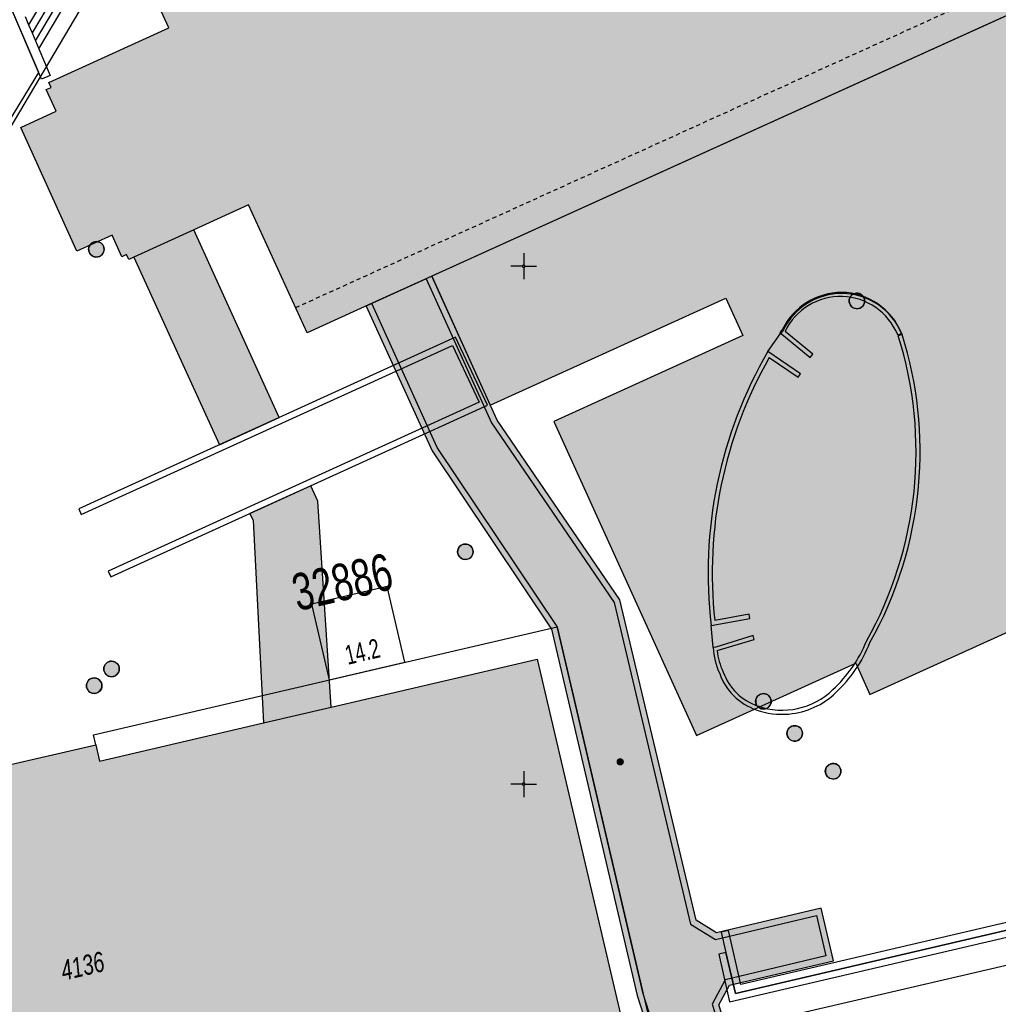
# Model space of a CAD drawing. Header units: metres. Extents: x 2695560 to 2696939, y 1260491 to 1262050.
# Tile 888 of 1005: x 2696402 to 2696449, y 1261639 to 1261687. Entities that reach past the tile are written whole.
import ezdxf

# ---------------------------------------------------------------- set-up
doc = ezdxf.new("R2010")
doc.units = ezdxf.units.M
doc.linetypes.add('AUSGEZOGEN', pattern=[0])
doc.linetypes.add('VERDECKT2_S2', pattern=[0.36, 0.2, -0.16])
for name, color, linetype in [('XR$1$AV_Flächen (EO)', 7, 'AUSGEZOGEN'), ('XR$1$AV_Gebäudeflächen (BB)', 7, 'AUSGEZOGEN'), ('XR$1$AV_Gebäudeflächen ut.', 7, 'AUSGEZOGEN'), ('XR$1$AV_Koordinatennetzpunkte', 7, 'AUSGEZOGEN'), ('XR$1$AV_Linien (BB)', 7, 'AUSGEZOGEN'), ('XR$1$AV_Linien (EO)', 7, 'AUSGEZOGEN'), ('XR$1$AV_Proj. EO-Gebäude', 7, 'AUSGEZOGEN'), ('XR$1$AV_Proj. Gebäude-ID', 7, 'AUSGEZOGEN'), ('XR$1$AV_Proj. Haus-Nr.', 7, 'AUSGEZOGEN'), ('XR$1$AV_Versicherung-Nr.', 7, 'AUSGEZOGEN'), ('XR$1$AW_LK_Schachtdeckel', 24, 'AUSGEZOGEN'), ('XR$1$EW_LK_Knoten', 1, 'AUSGEZOGEN'), ('XR$1$PFAW', 255, 'AUSGEZOGEN'), ('XR$1$RAEW', 8, 'AUSGEZOGEN'), ('XR$1$RP_Abstandslinie', 7, 'AUSGEZOGEN')]:
    doc.layers.add(name, color=color, linetype=linetype)
doc.styles.add('ARIAL', font='arial.ttf')

# ---------------------------------------------------------------- blocks, each defined once
blk = doc.blocks.new('COMPLEXOBJECT_394')
at = {"layer": 'XR$1$AV_Linien (BB)', "color": 7, "linetype": 'AUSGEZOGEN', "transparency": 33554687}
for p, q in [((6436.786, 11670.882), (6437.395, 11671.751)), ((6434.142, 11656.599), (6434.05, 11657.66))]:
    blk.add_line(p, q, dxfattribs=at)
for centre, radius, start, end in [((6440.378, 11670.51), 3.179, 90.0931, 153.9501), ((6440.323, 11670.507), 3.182, 22.0945, 89.1051), ((6440.086, 11669.676), 3.399, 138.981, 142.3597), ((6425.357, 11666.064), 18.782, 354.8138, 17.4756), ((6455.152, 11660.188), 21.252, 149.7898, 168.2893), ((6455.182, 11660.185), 21.282, 168.2976, 186.8148), ((6425.345, 11666.064), 18.793, 330.572, 354.817), ((6435.502, 11659.295), 6.683, 313.1036, 338.3521), ((6437.56, 11656.788), 3.423, 183.1703, 205.1786), ((6437.167, 11656.296), 2.871, 199.6164, 250.9375), ((6437.473, 11657.113), 3.744, 275.0451, 313.9075), ((6437.474, 11657.123), 3.754, 250.6346, 275.0168)]:
    blk.add_arc(centre, radius, start, end, dxfattribs=at)
blk = doc.blocks.new('COMPLEXOBJECT_893')
at = {"layer": 'XR$1$AV_Flächen (EO)', "color": 7, "linetype": 'AUSGEZOGEN', "transparency": 33554687}
blk.add_line((6443.055, 11671.693), (6443.246, 11671.753), dxfattribs=at)
blk.add_lwpolyline([(6437.369, 11671.8), (6438.836, 11670.599), (6438.963, 11670.754), (6437.615, 11671.858)], dxfattribs=at)
for centre, radius, start, end in [((6440.354, 11670.556), 3.182, 90.1266, 153.9167), ((6440.298, 11670.558), 2.981, 22.3784, 154.147), ((6440.299, 11670.559), 3.18, 22.0607, 89.1389), ((6439.271, 11670.371), 2.379, 138.2564, 143.0843)]:
    blk.add_arc(centre, radius, start, end, dxfattribs=at)
blk = doc.blocks.new('COMPLEXOBJECT_894')
at = {"layer": 'XR$1$AV_Flächen (EO)', "color": 7, "linetype": 'AUSGEZOGEN', "transparency": 33554687}
blk.add_line((6443.272, 11671.704), (6443.081, 11671.644), dxfattribs=at)
blk.add_lwpolyline([(6434.335, 11656.447), (6436.131, 11656.981), (6436.072, 11657.172), (6434.282, 11656.616), (6434.142, 11656.599)], dxfattribs=at)
for centre, radius, start, end in [((6425.317, 11666.042), 18.626, 330.583, 17.5045), ((6425.357, 11666.064), 18.782, 354.8138, 17.4756), ((6425.345, 11666.064), 18.793, 330.572, 354.817), ((6435.514, 11659.335), 6.504, 312.7649, 337.9496), ((6435.502, 11659.295), 6.683, 313.1036, 338.3521), ((6437.56, 11656.788), 3.423, 183.1703, 205.1786), ((6437.555, 11656.799), 3.239, 186.2322, 205.4843), ((6437.167, 11656.296), 2.871, 199.6164, 250.9375), ((6437.166, 11656.32), 2.695, 199.8545, 251.1528), ((6437.472, 11657.114), 3.545, 250.6137, 313.9093), ((6437.473, 11657.113), 3.744, 275.0451, 313.9075), ((6437.474, 11657.123), 3.754, 250.6346, 275.0168)]:
    blk.add_arc(centre, radius, start, end, dxfattribs=at)
blk = doc.blocks.new('COMPLEXOBJECT_895')
at = {"layer": 'XR$1$AV_Flächen (EO)', "color": 7, "linetype": 'AUSGEZOGEN', "transparency": 33554687}
for points in [[(6436.853, 11670.594), (6438.244, 11669.646), (6438.357, 11669.811), (6436.786, 11670.882)], [(6434.05, 11657.66), (6435.917, 11657.999), (6435.881, 11658.196), (6434.224, 11657.895)]]:
    blk.add_lwpolyline(points, dxfattribs=at)
for centre, radius, start, end in [((6455.165, 11660.181), 21.065, 150.3763, 186.2309), ((6455.152, 11660.188), 21.252, 149.7898, 168.2893), ((6455.182, 11660.185), 21.282, 168.2976, 186.8148)]:
    blk.add_arc(centre, radius, start, end, dxfattribs=at)
blk = doc.blocks.new('BAV2041')
at = {"color": 7, "transparency": 33554687}
for p, q in [((0, 0.5), (0, 0.05)), ((-0.05, 0), (-0.5, 0)), ((0.05, 0), (0.5, 0)), ((0, -0.05), (0, -0.5))]:
    blk.add_line(p, q, dxfattribs=at)
blk.add_circle((0, 0), 0.05, dxfattribs=at)
for start, end in [(90, 270), (270, 90)]:
    blk.add_arc((0, 0), 0.05, start, end, dxfattribs=at)
blk = doc.blocks.new('BAW2082')
at = {"layer": 'XR$1$PFAW', "transparency": 33554687}
blk.add_hatch(color=7, dxfattribs=at).paths.add_polyline_path([(0.509, -0.003), (0.499, 0.098), (0.469, 0.194), (0.42, 0.283), (0.354, 0.359), (0.274, 0.421), (0.183, 0.466), (0.085, 0.491), (-0.016, 0.496), (-0.116, 0.481), (-0.211, 0.446), (-0.297, 0.392), (-0.37, 0.323), (-0.428, 0.24), (-0.468, 0.147), (-0.488, 0.047), (-0.488, -0.054), (-0.468, -0.153), (-0.428, -0.246), (-0.37, -0.329), (-0.297, -0.398), (-0.211, -0.452), (-0.116, -0.487), (-0.016, -0.502), (0.085, -0.497), (0.183, -0.472), (0.274, -0.427), (0.354, -0.366), (0.42, -0.289), (0.469, -0.2), (0.499, -0.104)])
at = {"transparency": 33554687}
for start, end in [(91.19481, 268.80519), (268.80519, 91.19481)]:
    blk.add_arc((0.01, 0), 0.5, start, end, dxfattribs=at)
at = {"layer": 'XR$1$PFAW', "transparency": 33554687}
blk.add_circle((0.009, -0.003), 0.5, dxfattribs=at)
blk = doc.blocks.new('BEW957')
at = {"layer": 'XR$1$RAEW', "transparency": 33554687}
blk.add_hatch(color=1, dxfattribs=at).paths.add_polyline_path([(-0.5, 0), (-0.5, -0.05), (-0.49, -0.1), (-0.48, -0.15), (-0.46, -0.2), (-0.44, -0.24), (-0.41, -0.29), (-0.38, -0.33), (-0.34, -0.36), (-0.31, -0.4), (-0.26, -0.42), (-0.22, -0.45), (-0.17, -0.47), (-0.13, -0.48), (-0.08, -0.49), (-0.03, -0.5), (0.03, -0.5), (0.08, -0.49), (0.13, -0.48), (0.17, -0.47), (0.22, -0.45), (0.26, -0.42), (0.31, -0.4), (0.34, -0.36), (0.38, -0.33), (0.41, -0.29), (0.44, -0.24), (0.46, -0.2), (0.48, -0.15), (0.49, -0.1), (0.5, -0.05), (0.5, 0), (0.5, 0.05), (0.49, 0.1), (0.48, 0.15), (0.46, 0.2), (0.44, 0.24), (0.41, 0.29), (0.38, 0.33), (0.34, 0.36), (0.31, 0.4), (0.26, 0.42), (0.22, 0.45), (0.17, 0.47), (0.13, 0.48), (0.08, 0.49), (0.03, 0.5), (-0.03, 0.5), (-0.08, 0.49), (-0.13, 0.48), (-0.17, 0.47), (-0.22, 0.45), (-0.26, 0.42), (-0.31, 0.4), (-0.34, 0.36), (-0.38, 0.33), (-0.41, 0.29), (-0.44, 0.24), (-0.46, 0.2), (-0.48, 0.15), (-0.49, 0.1), (-0.5, 0.05)])
at = {"color": 1, "transparency": 33554687}
for start, end in [(90, 180), (180, 270), (0, 90), (270, 0)]:
    blk.add_arc((0, 0), 0.5, start, end, dxfattribs=at)
at = {"layer": 'XR$1$RAEW', "color": 1, "transparency": 33554687}
blk.add_circle((0, 0), 0.5, dxfattribs=at)

msp = doc.modelspace()

# ---------------------------------------------------------------- hatches: boundary and pattern name
at = {"layer": 'XR$1$AV_Gebäudeflächen (BB)', "true_color": 0xd2d2d2, "transparency": 33554687}
for points in [[(2696459.435, 1261779.634), (2696460.823, 1261776.579), (2696459.947, 1261776.181), (2696473.59, 1261746.152), (2696484.096, 1261723.026), (2696484.979, 1261723.427), (2696485.79, 1261721.64), (2696479.643, 1261718.852), (2696478.189, 1261722.056), (2696475.121, 1261720.664), (2696476.592, 1261717.421), (2696476.501, 1261717.38), (2696476.64, 1261717.073), (2696475.72, 1261716.655), (2696473.791, 1261720.902), (2696459.927, 1261714.606), (2696437.495, 1261704.419), (2696435.553, 1261708.705), (2696431.823, 1261707.004), (2696417.212, 1261700.341), (2696411.022, 1261697.518), (2696412.934, 1261693.326), (2696406.9, 1261690.574), (2696408.841, 1261686.317), (2696403.054, 1261683.678), (2696403.16, 1261683.444), (2696402.924, 1261683.336), (2696403.398, 1261682.29), (2696401.69, 1261681.516), (2696404.399, 1261675.539), (2696406.099, 1261676.309), (2696406.572, 1261675.265), (2696406.806, 1261675.371), (2696406.912, 1261675.137), (2696407.158, 1261675.249), (2696410.043, 1261676.568), (2696412.693, 1261677.779), (2696415.524, 1261671.596), (2696418.663, 1261673.02), (2696421.859, 1261674.47), (2696469.325, 1261696.004), (2696476.339, 1261699.186), (2696473.539, 1261705.357), (2696480.531, 1261708.529), (2696480.647, 1261708.274), (2696483.443, 1261709.547), (2696484.283, 1261707.703), (2696483.291, 1261707.465), (2696489.837, 1261679.351), (2696491.141, 1261673.748), (2696495.247, 1261656.112), (2696496.179, 1261656.329), (2696497.124, 1261652.268), (2696502.14, 1261653.435), (2696502.11, 1261653.561), (2696502.529, 1261653.659), (2696502.543, 1261653.6), (2696506.682, 1261654.563), (2696506.668, 1261654.621), (2696507.077, 1261654.717), (2696507.107, 1261654.59), (2696512.133, 1261655.759), (2696511.19, 1261659.811), (2696511.446, 1261659.871), (2696512.135, 1261660.031), (2696512.067, 1261660.323), (2696500.236, 1261711.189), (2696500.161, 1261711.511), (2696501.064, 1261711.721), (2696501.672, 1261711.862), (2696506.746, 1261714.437), (2696505.048, 1261717.783), (2696504.627, 1261717.57), (2696503.978, 1261718.848), (2696504.534, 1261719.1), (2696504.898, 1261719.265), (2696506.319, 1261719.909), (2696506.137, 1261720.31), (2696506.073, 1261720.281), (2696502.302, 1261728.601), (2696502.366, 1261728.63), (2696502.184, 1261729.031), (2696499.838, 1261727.967), (2696499.015, 1261729.781), (2696499.896, 1261730.181), (2696475.793, 1261783.306), (2696474.913, 1261782.907), (2696473.503, 1261786.014)], [(2696403.273, 1261631.719), (2696405.61, 1261632.264), (2696408.66, 1261632.976), (2696411.095, 1261633.545), (2696430.77, 1261638.138), (2696426.623, 1261655.848), (2696416.681, 1261653.526), (2696413.409, 1261652.762), (2696405.498, 1261650.915), (2696405.314, 1261651.7), (2696400.39, 1261650.572), (2696400.567, 1261649.792), (2696379.461, 1261644.859), (2696383.599, 1261627.126)]]:
    msp.add_hatch(color=254, dxfattribs=at).paths.add_polyline_path(points)
at = {"layer": 'XR$1$AV_Gebäudeflächen ut.', "true_color": 0xf5f5f5, "transparency": 33554687}
for points in [[(2696434.305, 1261652.151), (2696441.999, 1261655.641), (2696442.685, 1261654.129), (2696464.833, 1261664.177), (2696464.147, 1261665.689), (2696474.754, 1261670.501), (2696475.353, 1261669.18), (2696477.587, 1261670.193), (2696478.325, 1261668.559), (2696482.665, 1261670.528), (2696481.325, 1261673.482), (2696488.117, 1261676.564), (2696488.786, 1261673.2), (2696491.141, 1261673.748), (2696489.837, 1261679.351), (2696480.519, 1261675.124), (2696473.686, 1261690.067), (2696466.628, 1261690.737), (2696464.743, 1261689.882), (2696464.43, 1261690.573), (2696469.324, 1261692.793), (2696468.958, 1261693.6), (2696470.167, 1261694.148), (2696469.325, 1261696.004), (2696421.54, 1261674.325), (2696424.359, 1261668.11), (2696435.735, 1261673.271), (2696436.557, 1261671.461), (2696427.424, 1261667.317)], [(2696411.283, 1261666.191), (2696414.17, 1261667.506), (2696410.043, 1261676.568), (2696407.158, 1261675.249)], [(2696418.371, 1261672.887), (2696421.547, 1261665.897), (2696427.313, 1261657.287), (2696431.453, 1261639.609), (2696435.934, 1261625.647), (2696439.698, 1261613.919), (2696443.218, 1261614.74), (2696439.439, 1261626.514), (2696435.386, 1261639.158), (2696435.898, 1261640.106), (2696440.925, 1261641.284), (2696440.323, 1261643.826), (2696435.286, 1261642.633), (2696434.293, 1261643.244), (2696430.612, 1261658.703), (2696424.688, 1261667.386), (2696421.54, 1261674.325), (2696421.267, 1261674.201), (2696418.644, 1261673.011)], [(2696413.409, 1261652.762), (2696416.681, 1261653.526), (2696416.027, 1261663.473), (2696415.689, 1261664.214), (2696412.752, 1261662.875), (2696412.909, 1261662.531)]]:
    msp.add_hatch(color=7, dxfattribs=at).paths.add_polyline_path(points)

# ---------------------------------------------------------------- linework, layer by layer
at = {"layer": 'XR$1$AV_Flächen (EO)', "color": 7, "linetype": 'AUSGEZOGEN', "transparency": 33554687}
for p, q in [((2696469.325, 1261696.004), (2696421.54, 1261674.325)), ((2696410.043, 1261676.568), (2696407.158, 1261675.249)), ((2696414.17, 1261667.506), (2696410.043, 1261676.568)), ((2696407.158, 1261675.249), (2696411.283, 1261666.191)), ((2696411.283, 1261666.191), (2696414.17, 1261667.506)), ((2696415.689, 1261664.214), (2696412.752, 1261662.875)), ((2696413.409, 1261652.762), (2696416.681, 1261653.526))]:
    msp.add_line(p, q, dxfattribs=at)
for points in [[(2696418.371, 1261672.887), (2696421.547, 1261665.897), (2696427.313, 1261657.287), (2696431.453, 1261639.609), (2696435.934, 1261625.647), (2696439.698, 1261613.919), (2696443.218, 1261614.74), (2696439.439, 1261626.514), (2696435.386, 1261639.158), (2696435.898, 1261640.106), (2696440.925, 1261641.284), (2696440.323, 1261643.826), (2696435.286, 1261642.633), (2696434.293, 1261643.244), (2696430.612, 1261658.703), (2696424.688, 1261667.386), (2696421.54, 1261674.325)], [(2696421.54, 1261674.325), (2696421.267, 1261674.201), (2696418.644, 1261673.011), (2696418.371, 1261672.887)], [(2696421.54, 1261674.325), (2696424.359, 1261668.11), (2696435.735, 1261673.271), (2696436.557, 1261671.461), (2696427.424, 1261667.317), (2696434.305, 1261652.151)], [(2696434.305, 1261652.151), (2696441.999, 1261655.641), (2696442.685, 1261654.129), (2696464.833, 1261664.177), (2696464.147, 1261665.689), (2696474.754, 1261670.501), (2696475.353, 1261669.18)], [(2696416.681, 1261653.526), (2696416.027, 1261663.473), (2696415.689, 1261664.214)], [(2696412.752, 1261662.875), (2696412.909, 1261662.531), (2696413.409, 1261652.762)]]:
    msp.add_lwpolyline(points, dxfattribs=at)
for points in [[(2696404.617, 1261662.826), (2696422.534, 1261670.985), (2696423.821, 1261668.251), (2696405.912, 1261660.086), (2696406.036, 1261659.813), (2696424.222, 1261668.104), (2696422.679, 1261671.381), (2696404.493, 1261663.099), (2696404.617, 1261662.826)], [(2696490.848, 1261655.09), (2696491.439, 1261652.591), (2696436.188, 1261639.702), (2696435.731, 1261641.679), (2696435.398, 1261641.602), (2696435.913, 1261639.299), (2696491.865, 1261652.352), (2696491.198, 1261655.171), (2696490.848, 1261655.09)], [(2696490.848, 1261655.09), (2696490.5, 1261655.009), (2696491.005, 1261652.86), (2696436.457, 1261640.135), (2696435.854, 1261642.745), (2696435.503, 1261642.664), (2696435.731, 1261641.679), (2696436.188, 1261639.702), (2696491.439, 1261652.591), (2696490.848, 1261655.09)]]:
    msp.add_lwpolyline(points, close=True, dxfattribs=at)
at = {"layer": 'XR$1$AV_Linien (BB)', "color": 7, "linetype": 'AUSGEZOGEN', "transparency": 33554687}
msp.add_line((2696400.39, 1261650.572), (2696405.314, 1261651.7), dxfattribs=at)
for points in [[(2696469.325, 1261696.004), (2696421.859, 1261674.47), (2696418.663, 1261673.02), (2696415.524, 1261671.596), (2696412.693, 1261677.779), (2696410.043, 1261676.568), (2696407.158, 1261675.249), (2696406.912, 1261675.137), (2696406.806, 1261675.371), (2696406.572, 1261675.265), (2696406.099, 1261676.309), (2696404.399, 1261675.539), (2696401.69, 1261681.516), (2696403.398, 1261682.29), (2696402.924, 1261683.336), (2696403.16, 1261683.444), (2696403.054, 1261683.678), (2696408.841, 1261686.317), (2696406.9, 1261690.574)], [(2696381.551, 1261655.24), (2696384.053, 1261653.753), (2696402.562, 1261684.158), (2696400.95, 1261687.934)], [(2696405.314, 1261651.7), (2696405.498, 1261650.915), (2696413.409, 1261652.762), (2696416.681, 1261653.526), (2696426.623, 1261655.848), (2696430.77, 1261638.138)]]:
    msp.add_lwpolyline(points, dxfattribs=at)
at = {"layer": 'XR$1$AV_Linien (EO)', "color": 7, "linetype": 'AUSGEZOGEN', "transparency": 33554687}
for p, q in [((2696444.326, 1261757.614), (2696402.074, 1261686.473)), ((2696415.442, 1261708.316), (2696402.239, 1261686.086)), ((2696401.908, 1261686.861), (2696402.074, 1261686.473)), ((2696402.074, 1261686.473), (2696402.239, 1261686.086)), ((2696402.239, 1261686.086), (2696402.405, 1261685.699)), ((2696402.405, 1261685.699), (2696402.57, 1261685.311)), ((2696431.742, 1261639.689), (2696427.589, 1261657.414))]:
    msp.add_line(p, q, dxfattribs=at)
for points in [[(2696402.405, 1261685.699), (2696415.28, 1261707.378), (2696416.304, 1261706.758)], [(2696402.57, 1261685.311), (2696415.398, 1261706.909), (2696416.13, 1261706.466)], [(2696402.57, 1261685.311), (2696403.119, 1261684.026), (2696402.696, 1261683.845), (2696401.126, 1261687.522), (2696401.412, 1261688.023)], [(2696421.267, 1261674.201), (2696424.417, 1261667.256), (2696430.333, 1261658.58), (2696434.03, 1261643.054), (2696435.235, 1261642.313), (2696440.099, 1261643.471), (2696440.562, 1261641.525), (2696435.698, 1261640.367), (2696435.062, 1261639.188), (2696439.154, 1261626.422), (2696442.833, 1261614.958), (2696439.899, 1261614.274), (2696436.219, 1261625.738), (2696431.742, 1261639.689)], [(2696427.589, 1261657.414), (2696421.796, 1261666.064), (2696418.644, 1261673.011)], [(2696405.314, 1261651.7), (2696405.2, 1261652.191), (2696427.593, 1261657.409), (2696431.742, 1261639.689), (2696432.332, 1261637.168), (2696409.919, 1261631.935)]]:
    msp.add_lwpolyline(points, dxfattribs=at)
at = {"layer": 'XR$1$AV_Linien (EO)', "color": 7, "linetype": 'VERDECKT2_S2', "transparency": 33554687}
msp.add_lwpolyline([(2696414.966, 1261672.815), (2696453.103, 1261690.121), (2696452.681, 1261691.049), (2696461.407, 1261695.009), (2696461.829, 1261694.08), (2696475.783, 1261700.413)], dxfattribs=at)
at = {"layer": 'XR$1$AV_Linien (EO)', "color": 7, "linetype": 'AUSGEZOGEN', "transparency": 33554687}
msp.add_lwpolyline([(2696404.617, 1261662.826), (2696422.534, 1261670.985), (2696423.821, 1261668.251), (2696405.912, 1261660.086), (2696406.036, 1261659.813), (2696424.222, 1261668.104), (2696422.679, 1261671.381), (2696404.493, 1261663.099), (2696404.617, 1261662.826)], close=True, dxfattribs=at)
at = {"layer": 'XR$1$AV_Proj. EO-Gebäude', "color": 8, "linetype": 'AUSGEZOGEN', "transparency": 33554687}
msp.add_lwpolyline([(2696415.728, 1261658.495), (2696416.579, 1261654.842), (2696420.231, 1261655.693), (2696419.38, 1261659.346), (2696415.728, 1261658.495)], close=True, dxfattribs=at)
at = {"layer": 'XR$1$RP_Abstandslinie', "color": 7, "linetype": 'AUSGEZOGEN', "transparency": 33554687}
for points in [[(2696459.36, 1261779.66), (2696451.69, 1261766.72), (2696427.73, 1261726.29), (2696404.27, 1261686.72), (2696380.41, 1261646.45)], [(2696380.41, 1261646.45), (2696377.9, 1261645.87), (2696382.62, 1261625.56), (2696423.24, 1261635.01), (2696464.15, 1261644.52), (2696505.06, 1261654.04), (2696528.64, 1261659.52)]]:
    msp.add_lwpolyline(points, dxfattribs=at)

# ---------------------------------------------------------------- block references
at = {"layer": 'XR$1$AV_Flächen (EO)', "color": 7, "linetype": 'AUSGEZOGEN', "lineweight": -3, "transparency": 33554687}
for name in ['COMPLEXOBJECT_893', 'COMPLEXOBJECT_894', 'COMPLEXOBJECT_895']:
    msp.add_blockref(name, (2690000.97, 1249999.81), dxfattribs=at)
at = {"layer": 'XR$1$AV_Koordinatennetzpunkte', "color": 7, "linetype": 'AUSGEZOGEN', "lineweight": -3, "transparency": 33554687, "xscale": 1.25, "yscale": 1.25}
for p in [(2696425.97, 1261674.81), (2696425.97, 1261649.81)]:
    msp.add_blockref('BAV2041', p, dxfattribs=at)
at = {"layer": 'XR$1$AV_Linien (BB)', "color": 7, "linetype": 'AUSGEZOGEN', "lineweight": -3, "transparency": 33554687}
msp.add_blockref('COMPLEXOBJECT_394', (2690000.97, 1249999.81), dxfattribs=at)
at = {"layer": 'XR$1$AW_LK_Schachtdeckel', "color": 24, "linetype": 'AUSGEZOGEN', "lineweight": -3, "transparency": 33554687}
for p, xscale, yscale, rotation in [((2696405.35, 1261675.63), 0.7499999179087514, 0.7499999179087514, 203.9591522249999), ((2696442.05, 1261673.14), 0.7499999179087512, 0.7499999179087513, 339.489013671), ((2696423.15, 1261661.03), 0.7499999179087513, 0.7499999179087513, 329.155029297), ((2696437.54, 1261653.81), 0.7499999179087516, 0.7499999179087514, 314.250732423), ((2696439.05, 1261652.26), 0.7499999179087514, 0.7499999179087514, 292.906250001), ((2696440.9, 1261650.43), 0.7499999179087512, 0.7499999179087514, 354.25756836)]:
    msp.add_blockref('BAW2082', p, dxfattribs=dict(at, xscale=xscale, yscale=yscale, rotation=rotation))
at = {"layer": 'XR$1$AW_LK_Schachtdeckel', "color": 24, "linetype": 'AUSGEZOGEN', "lineweight": -3, "transparency": 33554687, "xscale": 0.7499999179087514, "yscale": 0.7499999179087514}
for p in [(2696406.069, 1261655.371), (2696405.231, 1261654.56)]:
    msp.add_blockref('BAW2082', p, dxfattribs=at)
at = {"layer": 'XR$1$EW_LK_Knoten', "color": 1, "linetype": 'AUSGEZOGEN', "lineweight": -3, "transparency": 33554687, "xscale": 0.2749999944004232, "yscale": 0.2749999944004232}
msp.add_blockref('BEW957', (2696430.629, 1261650.887), dxfattribs=at)

# ---------------------------------------------------------------- texts
at = {"layer": 'XR$1$AV_Proj. Gebäude-ID', "color": 8, "transparency": 33554687, "insert": (2696417.216, 1261659.558), "char_height": 1.78244, "width": 5.51419, "attachment_point": 5, "rotation": 13.1166, "style": 'ARIAL'}
msp.add_mtext('\\W0.70;32886', dxfattribs=at)
at = {"layer": 'XR$1$AV_Proj. Haus-Nr.', "color": 8, "transparency": 33554687, "insert": (2696418.292, 1261655.755), "char_height": 0.92968, "width": 2.03566, "attachment_point": 8, "rotation": 13.1157, "style": 'ARIAL'}
msp.add_mtext('\\W0.66;14.2', dxfattribs=at)
at = {"layer": 'XR$1$AV_Versicherung-Nr.', "color": 7, "transparency": 33554687, "insert": (2696404.674, 1261641.02), "char_height": 0.96842, "width": 2.45636, "attachment_point": 5, "rotation": 13.14, "style": 'ARIAL'}
msp.add_mtext('\\A1;{\\fArial|i1|b0;\\H0.968418;\\W0.700000;\\C7;4136}\\P', dxfattribs=at)

doc.saveas('drawing.dxf')
